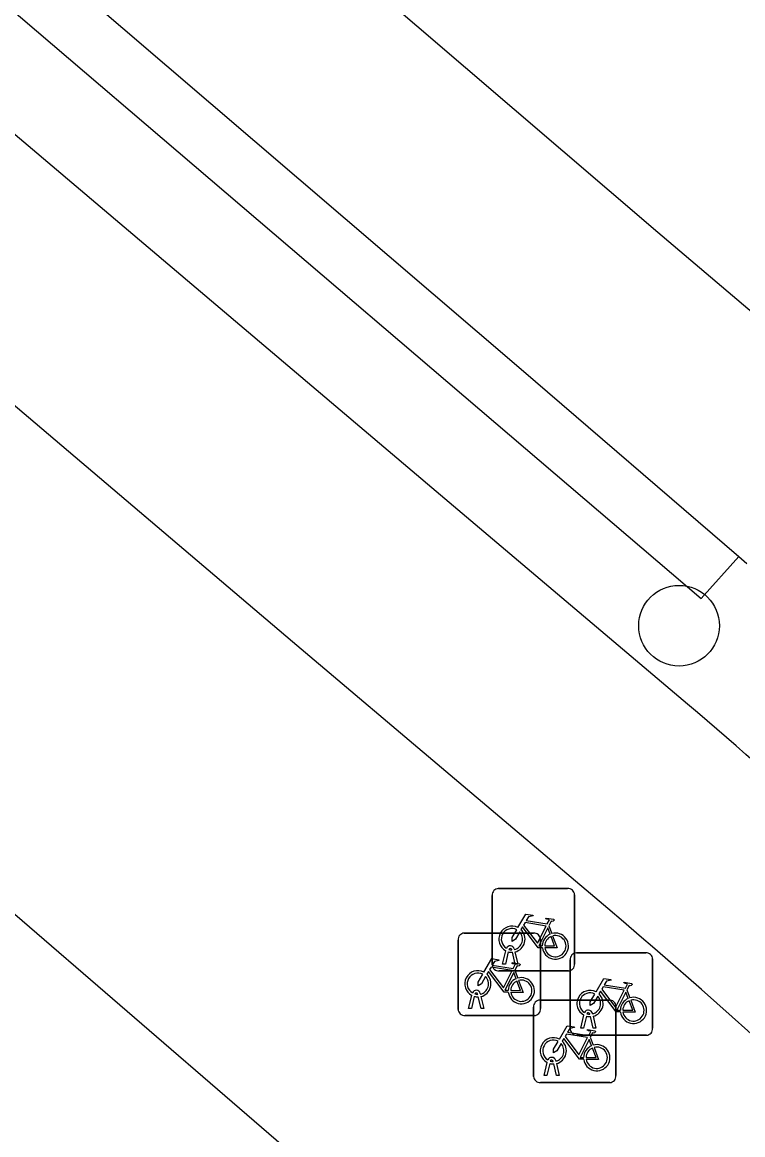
# Model space of a CAD drawing. Extents: x 162347 to 162868, y 381221 to 381813.
# Drawn here: x 162665.2 to 162673.95, y 381673.56 to 381687.06 of the extents above; entities that cross this region are included whole.
import ezdxf

# ---------------------------------------------------------------- set-up
doc = ezdxf.new("R2010")
doc.units = 0
for name, color, linetype in [('IMGEO_Berm_open', 7, 'Continuous'), ('IMGEO_Boom', 7, 'Continuous'), ('IMGEO_Fietsenrek', 7, 'Continuous'), ('IMGEO_Fietspad_gesloten', 7, 'Continuous'), ('IMGEO_Pand', 7, 'Continuous'), ('IMGEO_Parkeervlak_open', 7, 'Continuous'), ('IMGEO_Rijbaan_lokaal_gesloten', 7, 'Continuous')]:
    doc.layers.add(name, color=color, linetype=linetype)

msp = doc.modelspace()

# ---------------------------------------------------------------- linework, layer by layer
at = {"layer": 'IMGEO_Berm_open'}
msp.add_lwpolyline([(162657.893, 381691.81), (162658.636, 381692.708), (162670.949, 381682.192), (162673.44, 381680.066), (162673.896, 381680.577)], dxfattribs=at)
at = {"layer": 'IMGEO_Boom'}
msp.add_circle((162673.172, 381679.735), 0.489, dxfattribs=at)
at = {"layer": 'IMGEO_Fietsenrek'}
for p, q in [((162670.98, 381676.548), (162671.821, 381676.548)), ((162671.821, 381676.548), (162670.98, 381676.548)), ((162670.905, 381675.623), (162670.905, 381676.464)), ((162670.905, 381676.464), (162670.905, 381675.623)), ((162671.905, 381676.473), (162671.905, 381675.632)), ((162671.905, 381675.632), (162671.905, 381676.473)), ((162670.567, 381676.007), (162671.408, 381676.007)), ((162671.408, 381676.007), (162670.567, 381676.007)), ((162671.592, 381676.097), (162671.628, 381676.002)), ((162670.492, 381675.082), (162670.492, 381675.923)), ((162670.492, 381675.923), (162670.492, 381675.082)), ((162671.492, 381675.932), (162671.492, 381675.091)), ((162671.492, 381675.091), (162671.492, 381675.932)), ((162671.032, 381675.632), (162671.071, 381675.792)), ((162671.101, 381675.78), (162671.066, 381675.632)), ((162671.143, 381675.804), (162671.142, 381675.808)), ((162671.184, 381675.632), (162671.15, 381675.774)), ((162671.174, 381675.815), (162671.175, 381675.808)), ((162671.182, 381675.778), (162671.217, 381675.632)), ((162671.927, 381675.768), (162672.768, 381675.768)), ((162672.768, 381675.768), (162671.927, 381675.768)), ((162671.066, 381675.632), (162671.032, 381675.632)), ((162671.217, 381675.632), (162671.184, 381675.632)), ((162671.852, 381674.843), (162671.852, 381675.684)), ((162671.852, 381675.684), (162671.852, 381674.843)), ((162672.852, 381675.693), (162672.852, 381674.852)), ((162672.852, 381674.852), (162672.852, 381675.693)), ((162671.83, 381675.548), (162670.989, 381675.548)), ((162670.989, 381675.548), (162671.83, 381675.548)), ((162671.179, 381675.556), (162671.215, 381675.461)), ((162670.619, 381675.091), (162670.658, 381675.251)), ((162670.688, 381675.239), (162670.653, 381675.091)), ((162670.73, 381675.263), (162670.729, 381675.267)), ((162670.771, 381675.091), (162670.737, 381675.233)), ((162670.761, 381675.274), (162670.762, 381675.267)), ((162670.769, 381675.237), (162670.804, 381675.091)), ((162671.482, 381675.194), (162672.323, 381675.194)), ((162672.323, 381675.194), (162671.482, 381675.194)), ((162672.539, 381675.317), (162672.575, 381675.222)), ((162670.653, 381675.091), (162670.619, 381675.091)), ((162670.804, 381675.091), (162670.771, 381675.091)), ((162671.407, 381674.269), (162671.407, 381675.11)), ((162671.407, 381675.11), (162671.407, 381674.269)), ((162672.407, 381675.119), (162672.407, 381674.278)), ((162672.407, 381674.278), (162672.407, 381675.119)), ((162671.417, 381675.007), (162670.576, 381675.007)), ((162670.576, 381675.007), (162671.417, 381675.007)), ((162671.979, 381674.852), (162672.018, 381675.012)), ((162672.048, 381675), (162672.013, 381674.852)), ((162672.09, 381675.024), (162672.089, 381675.028)), ((162672.131, 381674.852), (162672.097, 381674.994)), ((162672.121, 381675.035), (162672.122, 381675.028)), ((162672.129, 381674.998), (162672.164, 381674.852)), ((162672.013, 381674.852), (162671.979, 381674.852)), ((162672.164, 381674.852), (162672.131, 381674.852)), ((162672.777, 381674.768), (162671.936, 381674.768)), ((162671.936, 381674.768), (162672.777, 381674.768)), ((162672.094, 381674.743), (162672.13, 381674.648)), ((162671.534, 381674.278), (162671.573, 381674.438)), ((162671.603, 381674.426), (162671.568, 381674.278)), ((162671.645, 381674.45), (162671.644, 381674.454)), ((162671.686, 381674.278), (162671.652, 381674.42)), ((162671.676, 381674.461), (162671.677, 381674.454)), ((162671.684, 381674.424), (162671.719, 381674.278)), ((162671.568, 381674.278), (162671.534, 381674.278)), ((162671.719, 381674.278), (162671.686, 381674.278)), ((162672.332, 381674.194), (162671.491, 381674.194)), ((162671.491, 381674.194), (162672.332, 381674.194))]:
    msp.add_line(p, q, dxfattribs=at)
for points in [[(162671.218, 381676.074), (162671.313, 381676.238), (162671.399, 381676.224), (162671.401, 381676.215), (162671.345, 381676.204), (162671.318, 381676.159), (162671.574, 381676.118)], [(162671.574, 381676.118), (162671.599, 381676.167), (162671.593, 381676.171), (162671.57, 381676.175), (162671.558, 381676.182), (162671.557, 381676.185), (162671.559, 381676.19), (162671.654, 381676.175), (162671.656, 381676.165), (162671.646, 381676.152), (162671.634, 381676.146), (162671.62, 381676.152), (162671.592, 381676.097)], [(162671.239, 381676.022), (162671.187, 381675.932), (162671.147, 381675.907), (162671.148, 381675.954), (162671.203, 381676.048)], [(162671.514, 381675.83), (162671.464, 381675.83), (162671.273, 381676.081), (162671.254, 381676.049)], [(162671.561, 381676.093), (162671.304, 381676.134), (162671.287, 381676.105), (162671.454, 381675.885), (162671.561, 381676.093)], [(162671.609, 381675.995), (162671.579, 381676.072), (162671.47, 381675.854), (162671.513, 381675.854)], [(162671.543, 381675.854), (162671.663, 381675.853), (162671.619, 381675.967)], [(162671.639, 381675.974), (162671.694, 381675.829), (162671.544, 381675.829)], [(162670.805, 381675.533), (162670.9, 381675.697), (162670.986, 381675.683), (162670.988, 381675.674), (162670.932, 381675.663), (162670.905, 381675.618), (162671.161, 381675.577)], [(162671.161, 381675.577), (162671.186, 381675.626), (162671.18, 381675.63), (162671.157, 381675.634), (162671.145, 381675.641), (162671.144, 381675.644), (162671.146, 381675.649), (162671.241, 381675.634), (162671.243, 381675.624), (162671.233, 381675.611), (162671.221, 381675.605), (162671.207, 381675.611), (162671.179, 381675.556)], [(162670.826, 381675.481), (162670.774, 381675.391), (162670.734, 381675.366), (162670.735, 381675.413), (162670.79, 381675.507)], [(162671.101, 381675.289), (162671.051, 381675.289), (162670.86, 381675.54), (162670.841, 381675.508)], [(162671.148, 381675.552), (162670.891, 381675.593), (162670.874, 381675.564), (162671.041, 381675.344), (162671.148, 381675.552)], [(162671.196, 381675.454), (162671.166, 381675.531), (162671.057, 381675.313), (162671.1, 381675.313)], [(162671.13, 381675.313), (162671.25, 381675.312), (162671.206, 381675.426)], [(162671.226, 381675.433), (162671.281, 381675.288), (162671.131, 381675.288)], [(162672.165, 381675.294), (162672.26, 381675.458), (162672.346, 381675.444), (162672.348, 381675.435), (162672.292, 381675.424), (162672.265, 381675.379), (162672.521, 381675.338)], [(162672.508, 381675.313), (162672.251, 381675.354), (162672.234, 381675.325), (162672.401, 381675.105), (162672.508, 381675.313)], [(162672.521, 381675.338), (162672.546, 381675.387), (162672.54, 381675.391), (162672.517, 381675.395), (162672.505, 381675.402), (162672.504, 381675.405), (162672.506, 381675.41), (162672.601, 381675.395), (162672.603, 381675.385), (162672.593, 381675.372), (162672.581, 381675.366), (162672.567, 381675.372), (162672.539, 381675.317)], [(162672.186, 381675.242), (162672.134, 381675.152), (162672.094, 381675.127), (162672.095, 381675.174), (162672.15, 381675.268)], [(162672.461, 381675.05), (162672.411, 381675.05), (162672.22, 381675.301), (162672.201, 381675.269)], [(162672.556, 381675.215), (162672.526, 381675.292), (162672.417, 381675.074), (162672.46, 381675.074)], [(162672.586, 381675.194), (162672.641, 381675.049), (162672.491, 381675.049)], [(162672.49, 381675.074), (162672.61, 381675.073), (162672.566, 381675.187)], [(162671.72, 381674.72), (162671.815, 381674.884), (162671.901, 381674.87), (162671.903, 381674.861), (162671.847, 381674.85), (162671.82, 381674.805), (162672.076, 381674.764)], [(162672.076, 381674.764), (162672.101, 381674.813), (162672.095, 381674.817), (162672.072, 381674.821), (162672.06, 381674.828), (162672.059, 381674.831), (162672.061, 381674.836), (162672.156, 381674.821), (162672.158, 381674.811), (162672.148, 381674.798), (162672.136, 381674.792), (162672.122, 381674.798), (162672.094, 381674.743)], [(162671.741, 381674.668), (162671.689, 381674.578), (162671.649, 381674.553), (162671.65, 381674.6), (162671.705, 381674.694)], [(162672.016, 381674.476), (162671.966, 381674.476), (162671.775, 381674.727), (162671.756, 381674.695)], [(162672.063, 381674.739), (162671.806, 381674.78), (162671.789, 381674.751), (162671.956, 381674.531), (162672.063, 381674.739)], [(162672.111, 381674.641), (162672.081, 381674.718), (162671.972, 381674.5), (162672.015, 381674.5)], [(162672.045, 381674.5), (162672.165, 381674.499), (162672.121, 381674.613)], [(162672.141, 381674.62), (162672.196, 381674.475), (162672.046, 381674.475)]]:
    msp.add_lwpolyline(points, dxfattribs=at)
for centre, radius, start, end in [((162670.983, 381676.47), 0.0779, 92.4484, 184.2845), ((162670.983, 381676.47), 0.0779, 92.4484, 184.2845), ((162671.827, 381676.47), 0.0779, 2.4484, 94.2845), ((162671.827, 381676.47), 0.0779, 2.4484, 94.2845), ((162670.57, 381675.929), 0.0779, 92.4484, 184.2845), ((162670.57, 381675.929), 0.0779, 92.4484, 184.2845), ((162671.145, 381675.933), 0.159, 62.6766, 242.1369), ((162671.145, 381675.933), 0.129, 63.3192, 238.903), ((162671.145, 381675.933), 0.129, 283.6043, 43.4302), ((162671.145, 381675.933), 0.159, 283.5766, 46.6042), ((162671.414, 381675.929), 0.0779, 2.4484, 94.2845), ((162671.414, 381675.929), 0.0779, 2.4484, 94.2845), ((162671.672, 381675.849), 0.159, 187.0065, 105.7708), ((162671.672, 381675.849), 0.159, 113.3408, 178.3217), ((162671.672, 381675.849), 0.129, 113.923, 177.9556), ((162671.672, 381675.849), 0.129, 188.6715, 104.5883), ((162671.125, 381675.804), 0.0499, 12.8025, 158.6934), ((162671.145, 381675.933), 0.159, 253.9967, 271.7867), ((162671.125, 381675.804), 0.0174, 12.8025, 163.4502), ((162671.145, 381675.933), 0.129, 253.415, 269.0204), ((162671.93, 381675.69), 0.0779, 92.4484, 184.2845), ((162671.93, 381675.69), 0.0779, 92.4484, 184.2845), ((162672.774, 381675.69), 0.0779, 2.4484, 94.2845), ((162672.774, 381675.69), 0.0779, 2.4484, 94.2845), ((162670.983, 381675.626), 0.0779, 182.4484, 274.2845), ((162670.983, 381675.626), 0.0779, 182.4484, 274.2845), ((162671.827, 381675.626), 0.0779, 272.4484, 4.2845), ((162671.827, 381675.626), 0.0779, 272.4484, 4.2845), ((162670.732, 381675.392), 0.159, 62.6766, 242.1369), ((162670.732, 381675.392), 0.129, 63.3192, 238.903), ((162670.732, 381675.392), 0.129, 283.6043, 43.4302), ((162670.732, 381675.392), 0.159, 283.5766, 46.6042), ((162671.259, 381675.308), 0.159, 187.0065, 105.7708), ((162671.259, 381675.308), 0.159, 113.3408, 178.3217), ((162671.259, 381675.308), 0.129, 113.923, 177.9556), ((162671.259, 381675.308), 0.129, 188.6715, 104.5883), ((162670.712, 381675.263), 0.0499, 12.8025, 158.6934), ((162670.732, 381675.392), 0.159, 253.9967, 271.7867), ((162670.712, 381675.263), 0.0174, 12.8025, 163.4502), ((162670.732, 381675.392), 0.129, 253.415, 269.0204), ((162671.485, 381675.116), 0.0779, 92.4484, 184.2845), ((162671.485, 381675.116), 0.0779, 92.4484, 184.2845), ((162672.092, 381675.153), 0.159, 62.6766, 242.1369), ((162672.092, 381675.153), 0.129, 63.3192, 238.903), ((162672.092, 381675.153), 0.129, 283.6043, 43.4302), ((162672.092, 381675.153), 0.159, 283.5766, 46.6042), ((162672.329, 381675.116), 0.0779, 2.4484, 94.2845), ((162672.329, 381675.116), 0.0779, 2.4484, 94.2845), ((162672.619, 381675.069), 0.159, 113.3408, 178.3217), ((162672.619, 381675.069), 0.159, 187.0065, 105.7708), ((162672.619, 381675.069), 0.129, 188.6715, 104.5883), ((162670.57, 381675.085), 0.0779, 182.4484, 274.2845), ((162670.57, 381675.085), 0.0779, 182.4484, 274.2845), ((162671.414, 381675.085), 0.0779, 272.4484, 4.2845), ((162671.414, 381675.085), 0.0779, 272.4484, 4.2845), ((162672.072, 381675.024), 0.0499, 12.8025, 158.6934), ((162672.619, 381675.069), 0.129, 113.923, 177.9556), ((162672.092, 381675.153), 0.159, 253.9967, 271.7867), ((162672.072, 381675.024), 0.0174, 12.8025, 163.4502), ((162672.092, 381675.153), 0.129, 253.415, 269.0204), ((162671.93, 381674.846), 0.0779, 182.4484, 274.2845), ((162671.93, 381674.846), 0.0779, 182.4484, 274.2845), ((162672.774, 381674.846), 0.0779, 272.4484, 4.2845), ((162672.774, 381674.846), 0.0779, 272.4484, 4.2845), ((162671.647, 381674.579), 0.159, 62.6766, 242.1369), ((162671.647, 381674.579), 0.129, 63.3192, 238.903), ((162671.647, 381674.579), 0.129, 283.6043, 43.4302), ((162671.647, 381674.579), 0.159, 283.5766, 46.6042), ((162672.174, 381674.495), 0.159, 187.0065, 105.7708), ((162672.174, 381674.495), 0.159, 113.3408, 178.3217), ((162672.174, 381674.495), 0.129, 113.923, 177.9556), ((162672.174, 381674.495), 0.129, 188.6715, 104.5883), ((162671.627, 381674.45), 0.0499, 12.8025, 158.6934), ((162671.647, 381674.579), 0.159, 253.9967, 271.7867), ((162671.627, 381674.45), 0.0174, 12.8025, 163.4502), ((162671.647, 381674.579), 0.129, 253.415, 269.0204), ((162671.485, 381674.272), 0.0779, 182.4484, 274.2845), ((162671.485, 381674.272), 0.0779, 182.4484, 274.2845), ((162672.329, 381674.272), 0.0779, 272.4484, 4.2845), ((162672.329, 381674.272), 0.0779, 272.4484, 4.2845)]:
    msp.add_arc(centre, radius, start, end, dxfattribs=at)
at = {"layer": 'IMGEO_Fietspad_gesloten'}
for points in [[(162672.31, 381676.305), (162668.485, 381679.538), (162656.302, 381689.888), (162620.898, 381719.907), (162611.83, 381727.598), (162578.489, 381755.878), (162530.974, 381796.217), (162530.162, 381796.875)], [(162673.276, 381678.784), (162670.225, 381681.365), (162659.5, 381690.448), (162657.893, 381691.81)]]:
    msp.add_lwpolyline(points, dxfattribs=at)
for centre, radius, start, end in [((162582.427, 381572.493), 139.826, 47.43733, 49.47896), ((162612.48, 381606.111), 92.232, 44.58423, 49.55754)]:
    msp.add_arc(centre, radius, start, end, dxfattribs=at)
at = {"layer": 'IMGEO_Pand'}
msp.add_lwpolyline([(162657.285, 381682.992), (162657.765, 381682.579), (162670.832, 381671.299), (162671.169, 381671.008)], dxfattribs=at)
at = {"layer": 'IMGEO_Parkeervlak_open'}
for points in [[(162661.587, 381691.124), (162671.257, 381682.847), (162673.896, 381680.577)], [(162673.896, 381680.577), (162673.994, 381680.492)]]:
    msp.add_lwpolyline(points, dxfattribs=at)
at = {"layer": 'IMGEO_Rijbaan_lokaal_gesloten'}
msp.add_lwpolyline([(162660.684, 381694.981), (162672.916, 381684.511), (162678.081, 381680.128)], dxfattribs=at)

doc.saveas('drawing.dxf')
